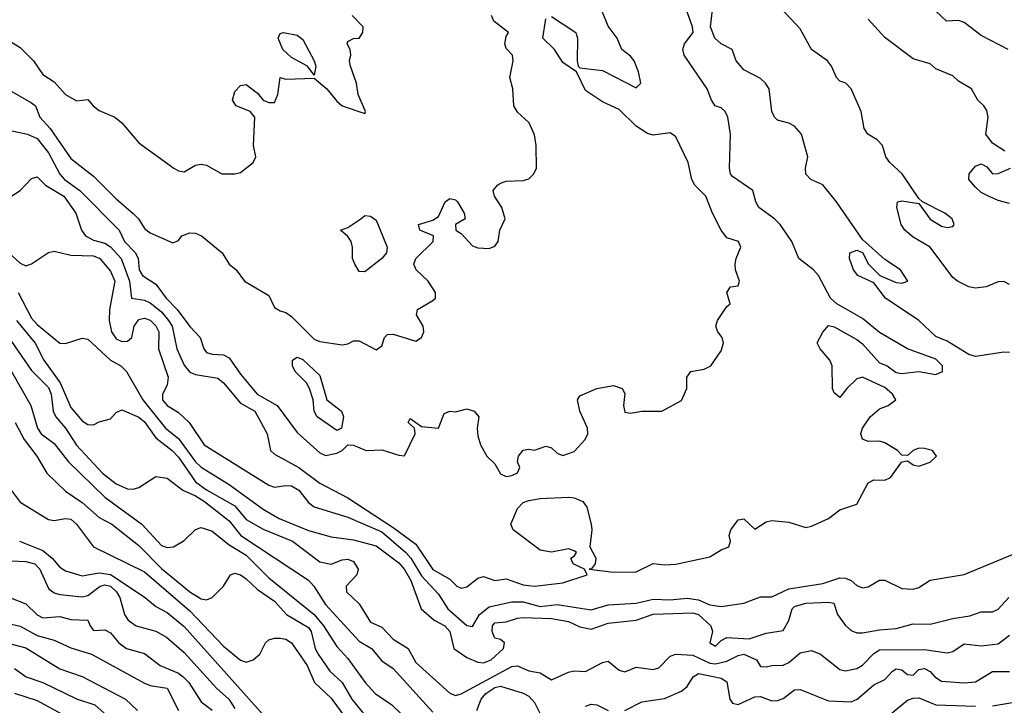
# Model space of a CAD drawing. Header units: metres. Extents: x -46681 to -43747, y -240911 to -237677.
# Tile 493 of 656: x -46374 to -46287, y -239416 to -239355. Entities that reach past the tile are written whole.
import ezdxf

# ---------------------------------------------------------------- set-up
doc = ezdxf.new("R2010")
doc.units = ezdxf.units.M
doc.layers.add('CONTOUR_INDEX', color=1, linetype='Continuous')
doc.layers.add('CONTOUR_INTER', color=3, linetype='Continuous')

msp = doc.modelspace()

# ---------------------------------------------------------------- linework, layer by layer
at = {"layer": 'CONTOUR_INDEX'}
for points, elevation in [([(-46375.242, -239361.52), (-46373.095, -239362.738), (-46372.744, -239363.02), (-46372.353, -239364.02), (-46371.441, -239365.02), (-46369.595, -239367.667), (-46367.595, -239369.235), (-46365.595, -239371.254), (-46364.095, -239372.529), (-46363.626, -239373.02), (-46363.095, -239373.879), (-46362.595, -239374.242), (-46360.595, -239375.138), (-46360.095, -239374.915), (-46359.788, -239374.52), (-46359.095, -239374.258), (-46358.595, -239374.278), (-46358.054, -239374.52), (-46356.231, -239376.02), (-46355.595, -239377.026), (-46354.974, -239377.52), (-46354.244, -239378.52), (-46352.095, -239379.796), (-46351.595, -239380.861), (-46351.095, -239381.166), (-46350.595, -239381.295), (-46350.095, -239381.655), (-46348.095, -239383.657), (-46347.595, -239383.859), (-46345.595, -239384.162), (-46345.095, -239384.083), (-46344.595, -239383.806), (-46344.095, -239383.803), (-46342.595, -239384.591), (-46342.095, -239384.249), (-46341.862, -239383.52), (-46341.595, -239383.257), (-46341.095, -239383.203), (-46339.095, -239383.848), (-46338.597, -239383.52), (-46338.372, -239383.02), (-46338.432, -239382.52), (-46339.038, -239381.52), (-46338.953, -239381.02), (-46337.595, -239380.243), (-46337.363, -239380.02), (-46337.365, -239379.52), (-46337.988, -239378.52), (-46339.052, -239377.52), (-46339.275, -239377.02), (-46339.095, -239376.508), (-46337.559, -239375.02), (-46337.52, -239374.52), (-46338.743, -239374.02), (-46338.851, -239373.52), (-46337.595, -239373.122), (-46337.095, -239372.82), (-46336.489, -239371.52), (-46336.095, -239371.226), (-46335.595, -239371.329), (-46335.412, -239371.52), (-46334.822, -239372.52), (-46334.723, -239373.02), (-46335.571, -239373.52), (-46335.543, -239374.02), (-46335.095, -239374.296), (-46334.095, -239375.411), (-46333.595, -239375.577), (-46332.595, -239375.628), (-46332.095, -239375.445), (-46331.811, -239375.02), (-46331.65, -239374.02), (-46331.191, -239373.02), (-46331.497, -239372.02), (-46332.129, -239371.02), (-46332.243, -239370.52), (-46331.881, -239370.02), (-46331.595, -239369.846), (-46331.095, -239369.675), (-46329.595, -239369.633), (-46329.095, -239369.47), (-46328.666, -239369.02), (-46328.417, -239368.52), (-46328.457, -239366.52), (-46328.595, -239365.577), (-46329.065, -239364.52), (-46330.095, -239363.564), (-46330.418, -239363.02), (-46330.505, -239361.52), (-46330.778, -239360.52), (-46330.488, -239359.02), (-46330.548, -239358.52), (-46331.095, -239357.952), (-46331.218, -239357.52), (-46331.095, -239356.876), (-46330.896, -239356.52), (-46332.189, -239355.52), (-46332.405, -239355.02)], 85), ([(-46287.002, -239367.02), (-46288.095, -239366.31), (-46288.683, -239365.52), (-46288.469, -239364.02), (-46288.595, -239363.435), (-46288.85, -239363.02), (-46289.397, -239362.52), (-46289.935, -239361.52), (-46291.095, -239360.843), (-46291.595, -239360.364), (-46293.095, -239359.741), (-46293.595, -239359.287), (-46295.095, -239358.861), (-46297.595, -239356.96), (-46299.095, -239355.361)], 90), ([(-46286.595, -239371.644), (-46287.595, -239371.398), (-46288.452, -239371.02), (-46289.095, -239370.671), (-46289.595, -239370.205), (-46290.178, -239369.52), (-46290.14, -239369.02), (-46289.595, -239368.347), (-46289.095, -239368.136), (-46288.595, -239368.406), (-46288.095, -239369.025), (-46287.595, -239368.998), (-46286.504, -239368.52)], 90), ([(-46343.969, -239373.02), (-46343.595, -239372.71), (-46343.095, -239372.788), (-46342.595, -239373.127), (-46341.631, -239375.52), (-46341.675, -239376.02), (-46342.109, -239376.52), (-46343.595, -239377.695), (-46344.095, -239377.666), (-46344.485, -239377.02), (-46344.692, -239376.52), (-46344.682, -239375.52), (-46344.827, -239375.02), (-46345.095, -239374.562), (-46345.745, -239374.02), (-46345.095, -239373.771), (-46343.969, -239373.02)], 85), ([(-46374.403, -239382.02), (-46372.767, -239384.02), (-46371.995, -239385.52), (-46370.553, -239387.52), (-46369.595, -239389.689), (-46368.595, -239390.895), (-46368.095, -239391.198), (-46367.595, -239391.246), (-46367.095, -239390.961), (-46366.095, -239390.719), (-46365.595, -239390.153), (-46365.095, -239389.898), (-46363.595, -239390.565), (-46363.095, -239390.971), (-46362.095, -239392.398), (-46360.636, -239393.52), (-46360.095, -239394.097), (-46358.595, -239396.285), (-46357.595, -239396.989), (-46355.095, -239398.409), (-46354.095, -239399.624), (-46352.595, -239400.458), (-46350.011, -239401.52), (-46347.595, -239403.354), (-46346.595, -239403.566), (-46345.595, -239403.172), (-46345.095, -239403.112), (-46344.595, -239403.336), (-46344.189, -239404.02), (-46344.304, -239404.52), (-46345.251, -239405.52), (-46345.225, -239406.02), (-46344.095, -239407.059), (-46343.095, -239408.695), (-46342.095, -239409.141), (-46341.095, -239410.188), (-46339.777, -239411.02), (-46339.095, -239412.278), (-46336.095, -239414.965), (-46335.595, -239415.196), (-46335.095, -239415.041), (-46330.595, -239412.603), (-46330.095, -239412.563), (-46329.095, -239412.987), (-46328.095, -239413.171), (-46327.095, -239413.793), (-46325.595, -239413.106), (-46325.095, -239413.003), (-46324.095, -239413.059), (-46322.595, -239412.255), (-46322.095, -239412.147), (-46321.095, -239412.95), (-46320.595, -239413.076), (-46319.595, -239412.667), (-46318.095, -239412.883), (-46317.595, -239412.725), (-46316.595, -239411.718), (-46316.095, -239411.533), (-46314.595, -239411.605), (-46313.095, -239412.314), (-46312.595, -239412.391), (-46311.595, -239412.145), (-46310.595, -239411.639), (-46310.095, -239411.519), (-46308.965, -239412.02), (-46308.595, -239412.603), (-46308.095, -239412.648), (-46307.595, -239412.518), (-46306.595, -239412.505), (-46306.095, -239412.274), (-46305.095, -239411.412), (-46304.095, -239411.208), (-46303.308, -239411.52), (-46301.595, -239412.878), (-46301.095, -239413.006), (-46300.095, -239412.805), (-46299.595, -239412.51), (-46298.595, -239411.456), (-46298.095, -239411.14), (-46294.095, -239411.128), (-46292.095, -239411.394), (-46291.595, -239411.29), (-46290.595, -239410.605), (-46289.095, -239410.799), (-46287.595, -239410.605), (-46286.595, -239409.853)], 90), ([(-46374.153, -239401.52), (-46372.095, -239402.351), (-46371.273, -239403.02), (-46370.595, -239403.831), (-46370.095, -239404.156), (-46368.595, -239404.609), (-46367.095, -239404.335), (-46366.095, -239404.477), (-46363.025, -239406.52), (-46362.095, -239407.299), (-46361.095, -239407.829), (-46359.595, -239409.082), (-46352.095, -239417.453)], 95), ([(-46374.595, -239412.782), (-46373.552, -239413.52), (-46372.095, -239414.029), (-46369.095, -239415.478), (-46367.486, -239416.02), (-46365.595, -239417.68)], 100)]:
    msp.add_lwpolyline(points, dxfattribs=dict(at, elevation=elevation))
at = {"layer": 'CONTOUR_INTER'}
for points, elevation in [([(-46286.595, -239378.834), (-46287.095, -239378.552), (-46287.595, -239378.6), (-46288.66, -239379.02), (-46289.595, -239379.134), (-46290.193, -239379.02), (-46291.189, -239378.52), (-46291.595, -239378.197), (-46293.595, -239375.532), (-46295.095, -239374.636), (-46295.85, -239374.02), (-46296.17, -239373.52), (-46296.543, -239372.02), (-46296.477, -239371.52), (-46296.095, -239371.422), (-46294.595, -239371.641), (-46293.595, -239373.054), (-46292.595, -239373.651), (-46292.095, -239373.778), (-46291.595, -239373.696), (-46291.464, -239373.52), (-46291.667, -239373.02), (-46292.311, -239372.52), (-46294.285, -239371.52), (-46294.595, -239371.218), (-46296.067, -239369.02), (-46297.16, -239368.02), (-46297.533, -239367.52), (-46297.805, -239366.52), (-46298.284, -239366.02), (-46299.117, -239365.52), (-46299.451, -239365.02), (-46299.716, -239363.52), (-46300.595, -239361.507), (-46301.063, -239361.02), (-46301.595, -239360.83), (-46301.882, -239360.52), (-46302.318, -239359.52), (-46302.693, -239359.02), (-46304.105, -239358.02), (-46305.095, -239356.195), (-46308.055, -239353.02)], 89), ([(-46286.595, -239384.84), (-46287.095, -239384.817), (-46289.595, -239385.2), (-46290.194, -239385.02), (-46292.095, -239383.845), (-46293.095, -239383.421), (-46294.595, -239382.001), (-46297.559, -239380.02), (-46298.595, -239378.682), (-46299.985, -239378.02), (-46300.372, -239377.52), (-46300.742, -239376.52), (-46300.716, -239376.02), (-46300.095, -239375.79), (-46299.595, -239375.984), (-46299.067, -239377.02), (-46298.05, -239378.02), (-46296.595, -239378.641), (-46296.095, -239378.71), (-46295.567, -239378.52), (-46296.223, -239377.52), (-46297.595, -239376.622), (-46299.595, -239374.855), (-46301.885, -239371.52), (-46303.095, -239370.018), (-46304.15, -239369.52), (-46304.595, -239369.058), (-46304.627, -239368.52), (-46304.435, -239367.52), (-46304.969, -239365.52), (-46305.595, -239364.809), (-46306.095, -239364.549), (-46307.095, -239364.297), (-46307.362, -239364.02), (-46307.611, -239363.52), (-46307.849, -239361.52), (-46308.176, -239361.02), (-46308.595, -239360.6), (-46310.095, -239359.819), (-46310.764, -239359.02), (-46311.12, -239358.02), (-46312.095, -239357.539), (-46312.652, -239357.02), (-46313.036, -239356.02), (-46312.853, -239354.52)], 88), ([(-46286.714, -239358.02), (-46289.095, -239356.806), (-46290.595, -239355.633), (-46291.095, -239355.456), (-46292.167, -239355.52), (-46293.095, -239354.629)], 91), ([(-46377.595, -239355.715), (-46374.095, -239357.861), (-46372.902, -239359.02), (-46372.095, -239360.256), (-46371.095, -239360.9), (-46370.095, -239362.019), (-46369.095, -239362.578), (-46368.095, -239362.446), (-46367.638, -239363.02), (-46367.095, -239363.432), (-46365.712, -239364.02), (-46365.095, -239364.525), (-46363.595, -239366.303), (-46360.492, -239368.52), (-46360.095, -239368.763), (-46359.595, -239368.865), (-46358.595, -239368.276), (-46358.095, -239368.183), (-46357.595, -239368.271), (-46356.251, -239369.02), (-46355.095, -239369.044), (-46354.595, -239368.901), (-46353.488, -239368.02), (-46353.232, -239367.52), (-46353.465, -239366.52), (-46353.335, -239364.02), (-46353.746, -239363.52), (-46354.977, -239363.02), (-46355.319, -239362.52), (-46355.095, -239361.738), (-46354.595, -239361.216), (-46354.095, -239361.115), (-46353.095, -239361.891), (-46352.595, -239362.508), (-46352.095, -239362.73), (-46351.595, -239362.72), (-46351.294, -239362.02), (-46351.095, -239360.52), (-46350.595, -239360.646), (-46348.095, -239360.569), (-46346.977, -239361.52), (-46346.095, -239362.599), (-46345.595, -239363.003), (-46343.595, -239363.705), (-46343.542, -239363.52), (-46344.201, -239362.02), (-46344.353, -239361.02), (-46344.886, -239359.52), (-46344.947, -239359.02), (-46344.831, -239358.52), (-46344.904, -239358.02), (-46345.178, -239357.52), (-46345.095, -239357.313), (-46344.595, -239357.071), (-46344.095, -239357.036), (-46343.782, -239356.52), (-46343.762, -239356.02), (-46344.722, -239355.02)], 84), ([(-46375.095, -239371.155), (-46374.084, -239370.52), (-46373.095, -239369.45), (-46372.595, -239369.298), (-46371.839, -239370.02), (-46370.236, -239371.02), (-46369.17, -239372.52), (-46368.674, -239374.02), (-46368.315, -239374.52), (-46367.595, -239374.898), (-46366.595, -239375.167), (-46366.095, -239375.482), (-46365.161, -239376.52), (-46364.431, -239378.52), (-46364.238, -239380.02), (-46363.095, -239380.214), (-46362.595, -239380.437), (-46361.595, -239381.253), (-46360.969, -239382.02), (-46360.661, -239382.52), (-46360.239, -239384.52), (-46359.595, -239385.95), (-46359.095, -239386.576), (-46358.595, -239386.782), (-46356.595, -239387.116), (-46356.095, -239387.52), (-46354.595, -239389.335), (-46353.345, -239390.02), (-46352.25, -239392.02), (-46351.936, -239393.52), (-46351.595, -239393.842), (-46349.429, -239395.02), (-46347.595, -239396.397), (-46345.095, -239397.708), (-46341.095, -239400.315), (-46339.095, -239401.806), (-46337.595, -239404.031), (-46336.095, -239404.892), (-46335.469, -239405.52), (-46335.095, -239405.689), (-46334.595, -239405.557), (-46333.595, -239404.81), (-46333.095, -239404.655), (-46332.095, -239405.016), (-46331.095, -239404.869), (-46329.595, -239405.405), (-46328.595, -239405.513), (-46326.095, -239405.217), (-46323.937, -239404.52), (-46324.169, -239404.02), (-46325.191, -239403.52), (-46325.379, -239403.02), (-46325.095, -239402.857), (-46324.88, -239402.52), (-46325.095, -239402.375), (-46325.595, -239402.194), (-46327.095, -239402.512), (-46328.095, -239402.335), (-46330.471, -239400.52), (-46330.689, -239400.02), (-46330.095, -239398.651), (-46329.595, -239398.108), (-46329.095, -239397.917), (-46328.095, -239397.751), (-46325.595, -239397.627), (-46325.095, -239397.688), (-46324.32, -239398.02), (-46323.964, -239398.52), (-46323.592, -239400.02), (-46323.521, -239400.52), (-46323.695, -239402.02), (-46323.182, -239403.02), (-46323.235, -239403.52), (-46323.595, -239403.996), (-46323.765, -239404.02), (-46321.595, -239404.272), (-46319.595, -239404.245), (-46318.095, -239403.496), (-46317.095, -239403.624), (-46316.095, -239403.557), (-46313.095, -239402.91), (-46312.095, -239402.282), (-46311.403, -239402.02), (-46311.26, -239401.52), (-46311.376, -239401.02), (-46311.244, -239400.52), (-46310.595, -239399.628), (-46310.095, -239399.54), (-46309.095, -239400.466), (-46308.095, -239399.807), (-46307.595, -239399.711), (-46306.095, -239399.859), (-46304.595, -239400.327), (-46304.095, -239400.203), (-46302.595, -239399.529), (-46301.595, -239398.767), (-46300.095, -239398.246), (-46299.095, -239396.355), (-46298.595, -239396.095), (-46297.595, -239396.123), (-46297.095, -239395.882), (-46296.095, -239394.524), (-46295.595, -239394.411), (-46295.095, -239394.769), (-46294.595, -239394.885), (-46293.595, -239394.547), (-46293.049, -239394.02), (-46293.401, -239393.52), (-46294.095, -239393.321), (-46294.595, -239393.31), (-46295.095, -239393.509), (-46295.595, -239393.95), (-46296.095, -239393.92), (-46296.495, -239393.52), (-46297.595, -239392.833), (-46298.095, -239392.695), (-46299.095, -239392.698), (-46299.595, -239392.493), (-46299.742, -239392.02), (-46299.581, -239391.52), (-46298.911, -239390.52), (-46298.095, -239389.827), (-46297.329, -239389.52), (-46296.637, -239389.02), (-46296.919, -239388.52), (-46297.595, -239387.945), (-46299.595, -239387.014), (-46300.095, -239387.18), (-46300.984, -239388.02), (-46301.595, -239388.816), (-46302.095, -239388.41), (-46302.244, -239388.02), (-46302.254, -239386.02), (-46302.476, -239385.52), (-46303.341, -239384.52), (-46303.595, -239383.992), (-46303.095, -239383.032), (-46302.595, -239382.463), (-46302.095, -239382.574), (-46300.095, -239383.688), (-46299.595, -239384.085), (-46298.095, -239385.741), (-46297.39, -239386.02), (-46296.595, -239386.594), (-46296.095, -239386.697), (-46294.595, -239386.529), (-46293.095, -239386.789), (-46292.496, -239386.52), (-46292.506, -239386.02), (-46293.095, -239385.429), (-46295.595, -239384.508), (-46298.095, -239383.068), (-46299.595, -239381.843), (-46301.856, -239380.52), (-46302.417, -239380.02), (-46303.488, -239378.02), (-46303.926, -239377.52), (-46305.216, -239376.52), (-46305.846, -239375.02), (-46306.873, -239373.52), (-46307.359, -239373.02), (-46308.757, -239372.02), (-46309.029, -239371.52), (-46309.278, -239370.52), (-46311.095, -239369.261), (-46311.27, -239369.02), (-46311.336, -239368.52), (-46311.258, -239365.52), (-46311.494, -239364.02), (-46311.741, -239363.52), (-46312.095, -239363.19), (-46312.603, -239363.02), (-46312.952, -239362.52), (-46313.323, -239361.52), (-46315.373, -239358.52), (-46315.478, -239358.02), (-46315.322, -239357.52), (-46314.571, -239356.52), (-46314.617, -239356.02), (-46315.095, -239354.702)], 87), ([(-46375.095, -239365.164), (-46373.445, -239365.52), (-46372.595, -239365.904), (-46371.595, -239367.171), (-46370.595, -239369.068), (-46370.168, -239369.52), (-46368.81, -239370.52), (-46365.349, -239374.02), (-46364.875, -239375.02), (-46363.88, -239376.02), (-46363.662, -239376.52), (-46363.565, -239377.52), (-46363.27, -239378.02), (-46362.095, -239378.795), (-46361.182, -239380.02), (-46360.193, -239381.02), (-46359.095, -239382.525), (-46358.174, -239383.52), (-46357.843, -239384.52), (-46357.595, -239384.824), (-46357.095, -239384.999), (-46356.095, -239385.053), (-46355.595, -239385.295), (-46354.595, -239386.767), (-46353.131, -239388.52), (-46351.364, -239389.52), (-46349.595, -239391.919), (-46347.595, -239393.718), (-46347.095, -239393.94), (-46346.095, -239393.747), (-46345.604, -239393.52), (-46345.095, -239392.993), (-46344.595, -239393.045), (-46343.489, -239393.52), (-46342.095, -239393.459), (-46340.595, -239393.93), (-46340.095, -239393.965), (-46339.163, -239392.02), (-46339.219, -239391.52), (-46339.761, -239391.02), (-46339.595, -239390.69), (-46338.595, -239391.372), (-46337.095, -239391.536), (-46336.595, -239390.231), (-46336.095, -239390.036), (-46335.595, -239390.099), (-46334.595, -239389.818), (-46333.944, -239390.02), (-46333.526, -239390.52), (-46333.682, -239391.52), (-46333.595, -239392.213), (-46333.377, -239393.02), (-46332.806, -239394.02), (-46332.095, -239394.687), (-46331.595, -239395.581), (-46331.095, -239395.804), (-46330.595, -239395.711), (-46330.095, -239395.474), (-46329.893, -239395.02), (-46330.113, -239394.52), (-46330.003, -239394.02), (-46329.595, -239393.482), (-46329.095, -239393.378), (-46328.595, -239393.489), (-46327.595, -239393.134), (-46327.095, -239393.268), (-46326.595, -239393.735), (-46326.095, -239393.959), (-46325.095, -239393.591), (-46324.114, -239392.52), (-46323.882, -239392.02), (-46323.896, -239391.52), (-46324.589, -239390.02), (-46324.801, -239389.02), (-46324.595, -239388.657), (-46323.095, -239388.009), (-46321.595, -239387.771), (-46320.853, -239388.02), (-46320.595, -239388.456), (-46320.714, -239389.52), (-46320.595, -239390.128), (-46320.095, -239390.194), (-46319.095, -239390.04), (-46317.339, -239390.02), (-46315.595, -239389.095), (-46315.113, -239388.02), (-46315.132, -239387.02), (-46314.759, -239386.52), (-46313.595, -239386.313), (-46312.988, -239386.02), (-46312.095, -239384.688), (-46311.873, -239384.02), (-46312.002, -239383.52), (-46312.383, -239383.02), (-46312.545, -239382.52), (-46312.411, -239382.02), (-46311.595, -239380.765), (-46311.294, -239380.52), (-46311.595, -239379.518), (-46311.259, -239379.02), (-46310.595, -239378.943), (-46310.467, -239378.52), (-46310.831, -239377.52), (-46310.846, -239377.02), (-46310.771, -239376.52), (-46310.346, -239375.52), (-46310.563, -239375.02), (-46311.595, -239374.692), (-46312.095, -239374.02), (-46312.862, -239372.52), (-46313.436, -239371.02), (-46314.406, -239370.02), (-46314.686, -239369.52), (-46315.01, -239368.02), (-46316.095, -239365.747), (-46316.595, -239365.398), (-46318.095, -239365.603), (-46318.595, -239365.458), (-46319.595, -239364.82), (-46321.095, -239363.334), (-46322.595, -239362.669), (-46324.095, -239361.664), (-46324.878, -239360.02), (-46326.095, -239359.18), (-46326.827, -239358.02), (-46327.868, -239357.02), (-46327.595, -239355.321)], 86), ([(-46327.095, -239355.107), (-46324.952, -239356.52), (-46324.786, -239357.02), (-46324.822, -239359.02), (-46324.739, -239359.52), (-46324.595, -239359.65), (-46322.595, -239359.888), (-46319.595, -239361.416), (-46319.205, -239361.02), (-46319.397, -239360.02), (-46319.794, -239359.02), (-46320.095, -239358.63), (-46320.88, -239358.02), (-46321.281, -239357.02), (-46322.095, -239355.963), (-46322.595, -239354.718)], 86), ([(-46350.793, -239356.52), (-46349.595, -239356.762), (-46349.095, -239357.149), (-46348.083, -239359.02), (-46347.948, -239359.52), (-46348.095, -239360.288), (-46348.664, -239359.52), (-46350.095, -239358.736), (-46350.866, -239358.02), (-46351.264, -239357.02), (-46351.095, -239356.626), (-46350.793, -239356.52)], 84), ([(-46375.095, -239376.008), (-46374.095, -239376.92), (-46373.595, -239377.174), (-46373.095, -239376.989), (-46371.595, -239375.977), (-46371.095, -239375.873), (-46369.595, -239376.222), (-46367.595, -239376.296), (-46367.05, -239376.52), (-46366.095, -239377.633), (-46365.705, -239378.52), (-46366.203, -239381.02), (-46366.224, -239382.02), (-46366.018, -239383.02), (-46365.595, -239383.619), (-46365.095, -239383.874), (-46364.595, -239383.843), (-46364.224, -239383.52), (-46364, -239382.52), (-46363.595, -239381.912), (-46363.095, -239381.799), (-46362.595, -239381.979), (-46362.095, -239382.467), (-46361.828, -239383.02), (-46361.85, -239384.52), (-46361.011, -239387.02), (-46361.095, -239387.737), (-46361.498, -239388.52), (-46361.496, -239389.02), (-46361.074, -239389.52), (-46360.095, -239390.157), (-46359.143, -239391.02), (-46357.82, -239393.02), (-46352.095, -239396.574), (-46351.595, -239396.766), (-46350.595, -239396.59), (-46350.095, -239396.643), (-46349.436, -239397.02), (-46348.595, -239398.118), (-46348.095, -239398.49), (-46345.095, -239399.415), (-46342.095, -239400.698), (-46339.967, -239402.52), (-46339.532, -239403.02), (-46338.595, -239404.59), (-46337.095, -239406.223), (-46336.26, -239407.52), (-46334.595, -239408.979), (-46334.095, -239409.071), (-46333.468, -239408.02), (-46332.595, -239407.351), (-46330.595, -239406.885), (-46329.595, -239406.89), (-46328.095, -239407.306), (-46326.595, -239407.146), (-46323.595, -239407.605), (-46322.095, -239407.149), (-46319.595, -239407.021), (-46318.095, -239406.671), (-46316.595, -239406.732), (-46315.095, -239406.585), (-46314.095, -239406.709), (-46313.095, -239407.155), (-46312.095, -239407.302), (-46310.095, -239407.014), (-46308.595, -239406.453), (-46307.595, -239406.46), (-46306.095, -239405.737), (-46303.095, -239405.266), (-46301.595, -239404.776), (-46301.095, -239404.789), (-46300.595, -239404.997), (-46300.095, -239405.441), (-46299.595, -239405.671), (-46299.095, -239405.555), (-46298.095, -239404.969), (-46297.595, -239404.988), (-46296.095, -239405.715), (-46295.095, -239405.771), (-46294.595, -239405.628), (-46293.595, -239404.989), (-46290.595, -239404.485), (-46285.095, -239402.207)], 88), ([(-46374.276, -239379.52), (-46373.095, -239381.801), (-46372.595, -239382.357), (-46370.595, -239384.024), (-46370.095, -239384.033), (-46368.595, -239383.572), (-46368.095, -239383.66), (-46366.095, -239385.515), (-46365.178, -239386.02), (-46364.696, -239386.52), (-46363.243, -239389.02), (-46361.248, -239391.52), (-46360.095, -239392.454), (-46358.595, -239394.519), (-46358.095, -239394.974), (-46355.595, -239396.504), (-46352.595, -239398.687), (-46351.175, -239399.52), (-46348.595, -239400.59), (-46346.595, -239401.155), (-46344.595, -239401.417), (-46342.595, -239401.928), (-46340.595, -239403.432), (-46340.095, -239404.032), (-46339.534, -239405.02), (-46338.636, -239407.52), (-46337.472, -239408.52), (-46336.536, -239409.02), (-46336.078, -239409.52), (-46335.738, -239411.02), (-46334.595, -239411.812), (-46333.595, -239412.24), (-46333.095, -239412.305), (-46332.419, -239412.02), (-46331.329, -239411.02), (-46331.248, -239410.52), (-46331.595, -239410.234), (-46332.095, -239410.097), (-46332.342, -239409.52), (-46332.324, -239409.02), (-46332.095, -239408.746), (-46331.095, -239408.667), (-46330.095, -239408.327), (-46329.595, -239408.281), (-46327.095, -239408.379), (-46325.595, -239408.629), (-46324.595, -239409.121), (-46323.595, -239409.305), (-46322.095, -239408.797), (-46319.595, -239408.505), (-46318.095, -239407.985), (-46314.595, -239407.869), (-46314.095, -239408.02), (-46313.014, -239409.02), (-46312.846, -239409.52), (-46313.089, -239410.52), (-46312.595, -239410.814), (-46312.095, -239410.309), (-46311.595, -239410.063), (-46309.595, -239410.163), (-46308.095, -239409.663), (-46306.595, -239409.432), (-46306.095, -239408.551), (-46305.819, -239407.52), (-46305.595, -239407.312), (-46304.595, -239407.011), (-46302.595, -239406.912), (-46302.135, -239407.02), (-46301.787, -239408.02), (-46301.095, -239409.004), (-46300.595, -239409.43), (-46300.095, -239409.628), (-46299.595, -239409.651), (-46298.095, -239409.361), (-46296.595, -239409.256), (-46295.095, -239408.856), (-46293.595, -239408.875), (-46291.595, -239408.36), (-46290.095, -239408.138), (-46289.095, -239407.767), (-46288.095, -239407.767), (-46287.595, -239407.559), (-46286.635, -239406.52)], 89), ([(-46375.453, -239383.02), (-46373.095, -239386.426), (-46371.595, -239387.921), (-46371.354, -239388.52), (-46371.16, -239390.02), (-46370.935, -239390.52), (-46370.074, -239391.52), (-46369.095, -239393.037), (-46366.805, -239395.52), (-46365.595, -239396.466), (-46364.595, -239396.896), (-46364.095, -239396.932), (-46363.595, -239396.782), (-46362.095, -239395.816), (-46361.095, -239395.944), (-46359.693, -239397.02), (-46358.595, -239397.507), (-46357.796, -239398.02), (-46355.595, -239399.743), (-46354.585, -239401.02), (-46348.595, -239404.977), (-46348.115, -239405.52), (-46347.095, -239407.143), (-46344.095, -239410.388), (-46343.023, -239411.02), (-46342.095, -239412.127), (-46341.095, -239412.793), (-46337.595, -239416.662)], 91), ([(-46350.003, -239385.52), (-46349.595, -239385.259), (-46349.095, -239385.446), (-46347.595, -239386.887), (-46346.979, -239389.02), (-46345.666, -239390.02), (-46345.5, -239390.52), (-46345.664, -239391.52), (-46346.095, -239391.75), (-46347.819, -239390.52), (-46348.073, -239390.02), (-46348.169, -239389.02), (-46348.501, -239388.02), (-46348.77, -239387.52), (-46349.767, -239386.52), (-46350.005, -239386.02), (-46350.003, -239385.52)], 86), ([(-46374.844, -239386.52), (-46373.144, -239389.52), (-46372.561, -239391.52), (-46372.227, -239392.02), (-46371.095, -239392.895), (-46369.816, -239394.52), (-46366.595, -239397.649), (-46363.33, -239400.02), (-46361.595, -239401.92), (-46361.095, -239402.104), (-46360.533, -239402.02), (-46359.595, -239401.471), (-46358.595, -239400.485), (-46358.095, -239400.313), (-46357.095, -239400.631), (-46355.595, -239401.86), (-46354.095, -239402.769), (-46352.095, -239404.773), (-46348.095, -239408.029), (-46347.251, -239409.02), (-46346.095, -239410.848), (-46345.095, -239411.905), (-46343.585, -239414.02), (-46342.701, -239415.02), (-46341.225, -239416.02), (-46338.595, -239418.55)], 92), ([(-46374.523, -239391.02), (-46373.748, -239392.52), (-46372.608, -239394.02), (-46371.734, -239395.52), (-46370.095, -239397.099), (-46368.595, -239398.111), (-46367.095, -239399.427), (-46365.988, -239400.02), (-46363.595, -239401.903), (-46361.595, -239403.941), (-46359.095, -239406.025), (-46358.095, -239406.635), (-46357.595, -239406.732), (-46357.095, -239406.511), (-46356.112, -239405.52), (-46355.48, -239404.52), (-46355.095, -239404.374), (-46354.595, -239404.513), (-46354.095, -239404.87), (-46353.095, -239405.809), (-46351.595, -239406.833), (-46350.524, -239408.02), (-46348.595, -239409.159), (-46348.338, -239409.52), (-46348.008, -239411.02), (-46347.73, -239411.52), (-46346.689, -239413.02), (-46345.612, -239414.02), (-46344.762, -239415.52), (-46343.595, -239416.917)], 93), ([(-46374.877, -239397.02), (-46374.095, -239398.076), (-46371.595, -239399.599), (-46371.095, -239399.706), (-46370.095, -239399.526), (-46369.595, -239399.585), (-46369.102, -239400.02), (-46367.595, -239402.029), (-46363.095, -239404.238), (-46359.095, -239407.684), (-46356.095, -239410.816), (-46354.595, -239412.049), (-46354.095, -239412.234), (-46353.473, -239412.02), (-46352.886, -239411.52), (-46352.378, -239410.52), (-46352.095, -239410.246), (-46351.595, -239410.099), (-46351.095, -239410.114), (-46350.595, -239410.204), (-46350.095, -239410.515), (-46348.692, -239412.52), (-46348.07, -239414.02), (-46346.595, -239415.405), (-46344.095, -239418.812)], 94), ([(-46375.595, -239403.231), (-46373.595, -239403.322), (-46372.802, -239403.52), (-46372.356, -239404.02), (-46371.595, -239405.724), (-46371.095, -239406.106), (-46370.595, -239406.238), (-46368.595, -239406.452), (-46368.095, -239406.337), (-46367.001, -239405.52), (-46366.595, -239405.393), (-46366.095, -239405.524), (-46365.56, -239406.02), (-46365.288, -239406.52), (-46364.872, -239408.02), (-46364.525, -239408.52), (-46363.827, -239409.02), (-46362.095, -239409.501), (-46361.136, -239410.02), (-46359.595, -239411.37), (-46356.733, -239414.52), (-46355.641, -239415.52), (-46355.095, -239416.337)], 96), ([(-46375.095, -239406.481), (-46373.595, -239407.069), (-46372.595, -239408.059), (-46372.095, -239408.304), (-46370.595, -239408.187), (-46369.595, -239408.46), (-46368.095, -239408.504), (-46367.91, -239409.02), (-46367.595, -239409.42), (-46366.595, -239409.363), (-46366.095, -239409.64), (-46365.366, -239410.52), (-46364.693, -239411.02), (-46363.095, -239411.468), (-46361.694, -239412.52), (-46360.095, -239413.217), (-46359.667, -239413.52), (-46359.184, -239414.02), (-46358.095, -239415.748), (-46357.095, -239416.487)], 97), ([(-46376.48, -239408.52), (-46374.095, -239409.042), (-46372.595, -239409.875), (-46371.095, -239410.288), (-46369.595, -239410.969), (-46367.781, -239411.52), (-46363.095, -239414.101), (-46362.595, -239414.298), (-46361.091, -239414.52), (-46360.073, -239416.52)], 98), ([(-46377.095, -239410.04), (-46373.595, -239410.96), (-46370.595, -239412.817), (-46368.595, -239413.514), (-46364.764, -239415.52), (-46363.724, -239416.52)], 99), ([(-46320.595, -239416.524), (-46319.095, -239415.735), (-46317.095, -239415.452), (-46315.595, -239414.798), (-46315.095, -239414.374), (-46314.576, -239413.52), (-46314.095, -239413.243), (-46312.095, -239413.657), (-46311.595, -239413.98), (-46311.329, -239415.52), (-46311.095, -239415.851), (-46310.595, -239415.983), (-46309.095, -239415.297), (-46308.595, -239415.283), (-46307.595, -239415.656), (-46307.095, -239415.621), (-46306.595, -239415.462), (-46305.595, -239414.68), (-46305.095, -239414.666), (-46302.595, -239415.653), (-46300.595, -239415.74), (-46300.068, -239415.52), (-46298.595, -239414.249), (-46297.595, -239413.767), (-46296.928, -239413.02), (-46296.595, -239412.819), (-46296.095, -239412.912), (-46295.595, -239413.334), (-46295.095, -239413.379), (-46294.595, -239412.883), (-46294.095, -239412.789), (-46293.595, -239413.051), (-46293.188, -239413.52), (-46292.595, -239413.916), (-46290.595, -239414.074), (-46289.595, -239413.983), (-46288.095, -239413.056), (-46286.595, -239413.058)], 91), ([(-46333.687, -239416.52), (-46333.318, -239415.52), (-46332.908, -239415.02), (-46332.095, -239414.464), (-46331.595, -239414.351), (-46329.595, -239414.976), (-46329.095, -239415.243), (-46328.595, -239415.813), (-46328.095, -239416.807)], 91), ([(-46374.595, -239414.983), (-46372.595, -239415.635), (-46368.595, -239417.821)], 101), ([(-46297.095, -239416.823), (-46295.595, -239415.585), (-46295.095, -239415.425), (-46294.595, -239415.401), (-46293.095, -239415.995), (-46289.595, -239416.121)], 92), ([(-46288.095, -239416.107), (-46285.095, -239415.582)], 92), ([(-46324.095, -239416.141), (-46323.595, -239415.956), (-46323.095, -239416.005), (-46322.095, -239416.522)], 91)]:
    msp.add_lwpolyline(points, dxfattribs=dict(at, elevation=elevation))

doc.saveas('drawing.dxf')
